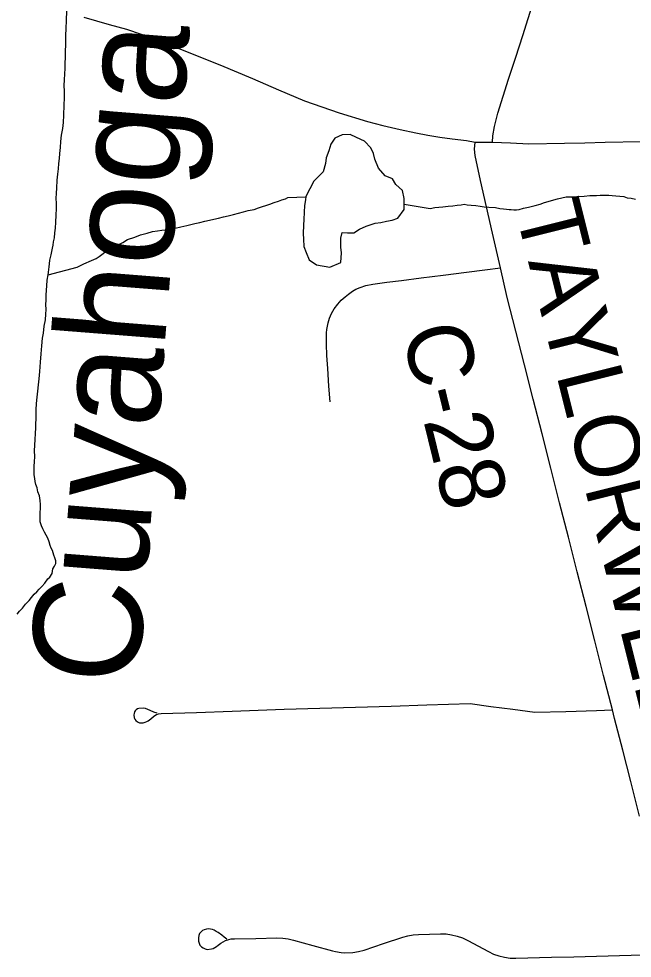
# Model space of a CAD drawing. Extents: x 103424 to 290657, y 38711 to 110967.
# Drawn here: x 214251.1374 to 214251.4048, y 40212.1418 to 40212.5515 of the extents above; entities that cross this region are included whole.
import ezdxf

# ---------------------------------------------------------------- set-up
doc = ezdxf.new("R2010")
doc.units = 0
for name, color, linetype in [('GM_X_County_Road', 7, 'Continuous'), ('GM_X_County_Road_Text', 7, 'Continuous'), ('GM_X_Minor_Lake', 7, 'Continuous'), ('GM_X_Minor_River', 7, 'Continuous'), ('GM_X_Minor_River_Text', 7, 'Continuous'), ('GM_X_Township_Road', 7, 'Continuous'), ('GM_X_US_Route', 7, 'Continuous')]:
    doc.layers.add(name, color=color, linetype=linetype)

msp = doc.modelspace()

# ---------------------------------------------------------------- linework, layer by layer
at = {"layer": 'GM_X_County_Road'}
msp.add_lwpolyline([(214251.40802, 40212.20381), (214251.40415, 40212.21885), (214251.40062, 40212.2326), (214251.39709, 40212.24634), (214251.39614, 40212.2501), (214251.3923, 40212.26515), (214251.38847, 40212.2802), (214251.38463, 40212.29525), (214251.38079, 40212.31031), (214251.37696, 40212.32536), (214251.37312, 40212.34041), (214251.36928, 40212.35546), (214251.36545, 40212.37052), (214251.36161, 40212.38557), (214251.35777, 40212.40062), (214251.35404, 40212.41529), (214251.3503, 40212.42996), (214251.3473, 40212.44292), (214251.34386, 40212.45807), (214251.34125, 40212.46955), (214251.33865, 40212.48102), (214251.33634, 40212.49192), (214251.33604, 40212.49461), (214251.33629, 40212.49771)], dxfattribs=at)
at = {"layer": 'GM_X_Minor_Lake'}
for points in [[(214251.2807, 40212.4582), (214251.28098, 40212.45818), (214251.28345, 40212.45819), (214251.28591, 40212.45973), (214251.28875, 40212.46107), (214251.29273, 40212.46242), (214251.29519, 40212.46263), (214251.29765, 40212.46321), (214251.30012, 40212.4636), (214251.30258, 40212.46457), (214251.30541, 40212.46838), (214251.30539, 40212.47313), (214251.30462, 40212.47654), (214251.30176, 40212.47918), (214251.30024, 40212.48164), (214251.29701, 40212.48296), (214251.29415, 40212.48636), (214251.29262, 40212.49034), (214251.29204, 40212.4928), (214251.29089, 40212.49527), (214251.28804, 40212.4981), (214251.28461, 40212.49979), (214251.28176, 40212.5011), (214251.27835, 40212.5009), (214251.27513, 40212.49936), (214251.27344, 40212.49688), (214251.2725, 40212.49384), (214251.27137, 40212.49079), (214251.271, 40212.48832), (214251.27007, 40212.48471), (214251.26591, 40212.4807), (214251.26252, 40212.47403)], [(214251.26252, 40212.47403), (214251.26234, 40212.47251), (214251.26197, 40212.47004), (214251.26179, 40212.46719), (214251.26161, 40212.46396), (214251.26144, 40212.46149), (214251.26126, 40212.45789), (214251.26146, 40212.45542), (214251.26166, 40212.45219), (214251.26262, 40212.44954), (214251.26396, 40212.44632), (214251.26719, 40212.44424), (214251.27289, 40212.44314), (214251.27781, 40212.44525), (214251.27798, 40212.44943), (214251.27778, 40212.4519), (214251.27777, 40212.45589), (214251.27833, 40212.45836), (214251.2807, 40212.4582)]]:
    msp.add_lwpolyline(points, dxfattribs=at)
at = {"layer": 'GM_X_Minor_River'}
for points in [[(214251.1492, 40212.42683), (214251.14936, 40212.42874), (214251.14931, 40212.43102), (214251.14947, 40212.43311), (214251.14962, 40212.43501), (214251.14977, 40212.43749), (214251.15011, 40212.43978), (214251.15028, 40212.44092), (214251.15044, 40212.44225), (214251.15062, 40212.44321), (214251.15094, 40212.44626), (214251.15147, 40212.44855), (214251.15182, 40212.45007), (214251.15199, 40212.45141), (214251.15234, 40212.45275), (214251.15251, 40212.45427), (214251.15286, 40212.45599), (214251.15301, 40212.45808), (214251.15335, 40212.46018), (214251.15349, 40212.46284), (214251.15363, 40212.46589), (214251.15377, 40212.46874), (214251.15373, 40212.47102), (214251.15369, 40212.47311), (214251.15384, 40212.4754), (214251.15399, 40212.47768), (214251.15411, 40212.4811), (214251.15445, 40212.48377), (214251.1546, 40212.48606), (214251.15475, 40212.48834), (214251.15508, 40212.49063), (214251.15524, 40212.49272), (214251.15557, 40212.49539), (214251.15571, 40212.49805), (214251.15604, 40212.50072), (214251.15656, 40212.50358), (214251.15689, 40212.50625), (214251.15703, 40212.50949), (214251.15714, 40212.51386), (214251.15727, 40212.51709), (214251.15722, 40212.51994), (214251.15717, 40212.52242), (214251.15732, 40212.52489), (214251.15746, 40212.52755), (214251.15761, 40212.52984), (214251.15757, 40212.53212), (214251.15772, 40212.53459), (214251.15767, 40212.53744), (214251.15781, 40212.54011), (214251.15793, 40212.5441), (214251.15806, 40212.54734), (214251.15819, 40212.55057), (214251.15841, 40212.5597)], [(214251.3054, 40212.47068), (214251.3167, 40212.46881), (214251.31878, 40212.46923), (214251.32219, 40212.46948), (214251.32447, 40212.46971), (214251.32655, 40212.46994), (214251.32845, 40212.47016), (214251.33015, 40212.47038), (214251.33148, 40212.4706), (214251.33281, 40212.47043), (214251.33452, 40212.47027), (214251.33661, 40212.47012), (214251.33852, 40212.46977), (214251.34023, 40212.46942), (214251.34233, 40212.46927), (214251.34518, 40212.46913), (214251.34708, 40212.46878), (214251.3486, 40212.46862), (214251.34994, 40212.46846), (214251.35108, 40212.46829), (214251.35203, 40212.4683), (214251.35317, 40212.46813), (214251.35431, 40212.46815), (214251.35544, 40212.46836), (214251.35733, 40212.46897), (214251.3596, 40212.46939), (214251.36244, 40212.47001), (214251.36471, 40212.47062), (214251.36659, 40212.47142), (214251.37226, 40212.47304), (214251.37415, 40212.47345), (214251.37604, 40212.47387), (214251.37832, 40212.47391), (214251.38098, 40212.47396), (214251.38382, 40212.4742), (214251.38629, 40212.47443), (214251.38914, 40212.47448), (214251.39085, 40212.47451), (214251.39198, 40212.47453), (214251.39312, 40212.47455), (214251.39464, 40212.47458), (214251.39597, 40212.47441), (214251.39769, 40212.47425), (214251.3994, 40212.4741), (214251.40111, 40212.47394), (214251.40264, 40212.47339), (214251.40435, 40212.47323), (214251.40626, 40212.47289)], [(214251.15011, 40212.43978), (214251.16277, 40212.44324), (214251.16578, 40212.44462), (214251.16899, 40212.44601), (214251.17106, 40212.447), (214251.17237, 40212.44778), (214251.17349, 40212.44875), (214251.17481, 40212.44973), (214251.17668, 40212.4509), (214251.18271, 40212.45386), (214251.18477, 40212.45523), (214251.18798, 40212.45624), (214251.19043, 40212.45723), (214251.19327, 40212.45804), (214251.19572, 40212.45866), (214251.19781, 40212.45907), (214251.1997, 40212.4593), (214251.2016, 40212.45952), (214251.20349, 40212.45975), (214251.20557, 40212.46016), (214251.20803, 40212.46078), (214251.21068, 40212.4614), (214251.21408, 40212.46222), (214251.21635, 40212.46264), (214251.21843, 40212.46325), (214251.22051, 40212.46366), (214251.2224, 40212.46408), (214251.22448, 40212.4645), (214251.22656, 40212.4651), (214251.22864, 40212.46552), (214251.23091, 40212.46613), (214251.23318, 40212.46674), (214251.23526, 40212.46735), (214251.23734, 40212.46796), (214251.23999, 40212.46839), (214251.24187, 40212.46899), (214251.24357, 40212.46959), (214251.24508, 40212.47), (214251.24678, 40212.4706), (214251.24867, 40212.47139), (214251.25056, 40212.472), (214251.25206, 40212.4726), (214251.25358, 40212.473), (214251.2547, 40212.47359), (214251.26243, 40212.4739)], [(214251.13661, 40212.29181), (214251.13773, 40212.29316), (214251.13903, 40212.29452), (214251.14033, 40212.29625), (214251.14182, 40212.2978), (214251.14294, 40212.29915), (214251.14405, 40212.3005), (214251.14517, 40212.30166), (214251.14629, 40212.30282), (214251.14741, 40212.30398), (214251.14871, 40212.30534), (214251.15001, 40212.30726), (214251.15095, 40212.30804), (214251.15187, 40212.30958), (214251.15221, 40212.31168), (214251.15295, 40212.31283), (214251.1535, 40212.31398), (214251.15348, 40212.31512), (214251.15307, 40212.31644), (214251.15267, 40212.31758), (214251.15207, 40212.31966), (214251.15148, 40212.3206), (214251.15108, 40212.32173), (214251.15067, 40212.32344), (214251.15007, 40212.32495), (214251.14929, 40212.32626), (214251.14851, 40212.32758), (214251.14791, 40212.32909), (214251.14732, 40212.33041), (214251.14672, 40212.33211), (214251.14668, 40212.33401), (214251.14665, 40212.33591), (214251.1468, 40212.3382), (214251.14677, 40212.33972), (214251.14674, 40212.34143), (214251.14632, 40212.34351), (214251.14572, 40212.34521), (214251.14531, 40212.34691), (214251.14472, 40212.34842), (214251.1445, 40212.34975), (214251.14429, 40212.35108), (214251.14407, 40212.3526), (214251.14404, 40212.35412), (214251.144, 40212.3564), (214251.14416, 40212.3583), (214251.14431, 40212.36058), (214251.14426, 40212.36305), (214251.14441, 40212.36553), (214251.14456, 40212.368), (214251.1447, 40212.37067), (214251.14484, 40212.37314), (214251.14481, 40212.37504), (214251.14497, 40212.37695), (214251.14493, 40212.37885), (214251.14489, 40212.38094), (214251.14503, 40212.38379), (214251.14536, 40212.38646), (214251.14617, 40212.39446), (214251.14649, 40212.3977), (214251.1468, 40212.40169), (214251.14712, 40212.40531), (214251.14743, 40212.40893), (214251.14775, 40212.41217), (214251.14809, 40212.41446), (214251.14842, 40212.4175), (214251.14894, 40212.42017), (214251.14908, 40212.42265), (214251.14924, 40212.42474), (214251.1492, 40212.42683)]]:
    msp.add_lwpolyline(points, dxfattribs=at)
at = {"layer": 'GM_X_Township_Road'}
for points in [[(214251.34381, 40212.49766), (214251.34401, 40212.5004), (214251.34477, 40212.50451), (214251.34616, 40212.51038), (214251.35091, 40212.52517), (214251.35398, 40212.5347), (214251.35704, 40212.54424), (214251.36178, 40212.55903), (214251.36634, 40212.57326), (214251.3709, 40212.58749), (214251.37495, 40212.59972), (214251.37899, 40212.61195), (214251.38368, 40212.62676), (214251.38836, 40212.64157), (214251.39112, 40212.65029), (214251.39388, 40212.65902), (214251.3969, 40212.66841), (214251.39992, 40212.67781), (214251.4035, 40212.6889), (214251.40709, 40212.7)], [(214251.27316, 40212.38447), (214251.27252, 40212.39122), (214251.27208, 40212.399), (214251.27168, 40212.40466), (214251.27149, 40212.40955), (214251.27143, 40212.41296), (214251.27154, 40212.41456), (214251.27168, 40212.41598), (214251.2722, 40212.41887), (214251.27277, 40212.42093), (214251.27368, 40212.42299), (214251.2749, 40212.42498), (214251.27651, 40212.42709), (214251.27792, 40212.42884), (214251.27958, 40212.43023), (214251.28113, 40212.43147), (214251.28287, 40212.43276), (214251.28429, 40212.43353), (214251.28615, 40212.4343), (214251.28859, 40212.43514), (214251.29168, 40212.43578), (214251.29787, 40212.43658), (214251.30427, 40212.43741), (214251.31271, 40212.43849), (214251.32237, 40212.43973), (214251.33248, 40212.44103), (214251.34047, 40212.44207), (214251.3473, 40212.44292)], [(214251.19764, 40212.24862), (214251.19617, 40212.24918), (214251.1946, 40212.24981), (214251.19362, 40212.25023), (214251.19256, 40212.25065), (214251.19155, 40212.25086), (214251.18973, 40212.25076), (214251.1891, 40212.25051), (214251.18847, 40212.25013), (214251.18805, 40212.24971), (214251.18777, 40212.24925), (214251.18759, 40212.24855), (214251.18752, 40212.24796), (214251.18766, 40212.24659), (214251.18801, 40212.24599), (214251.18836, 40212.24547), (214251.1891, 40212.24491), (214251.18991, 40212.24452), (214251.19096, 40212.24445), (214251.19165, 40212.24452), (214251.19239, 40212.2447), (214251.19316, 40212.24498), (214251.19372, 40212.24533), (214251.19498, 40212.24617), (214251.19614, 40212.24719), (214251.1967, 40212.24764), (214251.19741, 40212.24813), (214251.19821, 40212.24837), (214251.19936, 40212.24848), (214251.21489, 40212.24903), (214251.23041, 40212.24958), (214251.24176, 40212.24998), (214251.2531, 40212.25039), (214251.26863, 40212.25086), (214251.28415, 40212.25133), (214251.29968, 40212.2518), (214251.31521, 40212.25228), (214251.32468, 40212.25257), (214251.33414, 40212.25285), (214251.34308, 40212.25165), (214251.35269, 40212.25036), (214251.36231, 40212.24906), (214251.37578, 40212.24947), (214251.38925, 40212.24988), (214251.39614, 40212.2501)], [(214251.22805, 40212.1501), (214251.22687, 40212.151), (214251.22581, 40212.15181), (214251.22426, 40212.15299), (214251.22346, 40212.15347), (214251.22251, 40212.15404), (214251.22179, 40212.15432), (214251.22089, 40212.15451), (214251.22013, 40212.1546), (214251.21924, 40212.15451), (214251.21821, 40212.15419), (214251.21748, 40212.15385), (214251.21668, 40212.15318), (214251.21615, 40212.15252), (214251.21583, 40212.15166), (214251.21564, 40212.15076), (214251.21573, 40212.14925), (214251.21597, 40212.14835), (214251.21634, 40212.14754), (214251.21696, 40212.14683), (214251.21772, 40212.14631), (214251.21862, 40212.14589), (214251.21952, 40212.14565), (214251.22141, 40212.14584), (214251.22213, 40212.14608), (214251.22355, 40212.14697), (214251.2243, 40212.14754), (214251.22549, 40212.1484), (214251.22753, 40212.14949), (214251.22887, 40212.14996), (214251.22994, 40212.1502), (214251.23141, 40212.15027), (214251.24063, 40212.15047), (214251.24984, 40212.15067), (214251.25243, 40212.15054), (214251.25475, 40212.15026), (214251.25705, 40212.14974), (214251.26558, 40212.14737), (214251.2741, 40212.14501), (214251.27536, 40212.1447), (214251.27787, 40212.14429), (214251.27915, 40212.14418), (214251.28299, 40212.14428), (214251.2855, 40212.14469), (214251.28796, 40212.14536), (214251.29636, 40212.14818), (214251.30476, 40212.15099), (214251.30701, 40212.15162), (214251.30934, 40212.15203), (214251.31166, 40212.15221), (214251.32113, 40212.15245), (214251.32362, 40212.15238), (214251.32606, 40212.15206), (214251.32848, 40212.15148), (214251.33082, 40212.15066), (214251.33305, 40212.14959), (214251.34209, 40212.14467), (214251.34435, 40212.14361), (214251.34667, 40212.14278), (214251.34908, 40212.1422), (214251.35155, 40212.14188), (214251.35403, 40212.14181), (214251.36956, 40212.14222), (214251.37938, 40212.14247), (214251.38919, 40212.14273), (214251.40438, 40212.14312), (214251.41956, 40212.14352)]]:
    msp.add_lwpolyline(points, dxfattribs=at)
at = {"layer": 'GM_X_US_Route'}
msp.add_lwpolyline([(214251.16567, 40212.5522), (214251.17669, 40212.54905), (214251.18425, 40212.54696), (214251.19669, 40212.5428), (214251.21081, 40212.53714), (214251.22493, 40212.53148), (214251.23922, 40212.52538), (214251.25058, 40212.52053), (214251.26195, 40212.51568), (214251.26952, 40212.51307), (214251.27708, 40212.51045), (214251.28942, 40212.50664), (214251.29607, 40212.50497), (214251.30359, 40212.50314), (214251.31039, 40212.50172), (214251.31567, 40212.50075), (214251.32096, 40212.49994), (214251.32629, 40212.49918), (214251.33258, 40212.49847), (214251.33629, 40212.49771), (214251.34381, 40212.49766), (214251.35175, 40212.49733), (214251.3597, 40212.497), (214251.37523, 40212.49729), (214251.38413, 40212.49746), (214251.39302, 40212.49763), (214251.40856, 40212.49796)], dxfattribs=at)

# ---------------------------------------------------------------- texts
at = {"layer": 'GM_X_County_Road_Text'}
for s, height, rotation, p in [('TAYLORWELLS', 0.0284091, 284.038, (214251.35366, 40212.46828)), ('C-28', 0.028409, 283.7789, (214251.3041, 40212.41538))]:
    msp.add_text(s, height=height, rotation=rotation, dxfattribs=at).set_placement(p)
at = {"layer": 'GM_X_Minor_River_Text'}
msp.add_text('Cuyahoga', height=0.047382, rotation=85.4932, dxfattribs=at).set_placement((214251.18924, 40212.26009))

doc.saveas('drawing.dxf')
